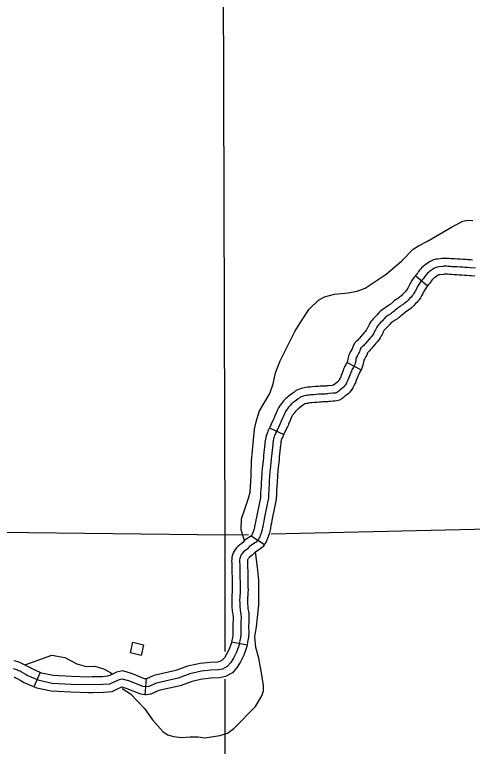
# Model space of a CAD drawing. Extents: x -19 to 366, y -4 to 359.
# Drawn here: x 135.016 to 135.837, y 196.67 to 197.983 of the extents above; entities that cross this region are included whole.
import ezdxf

# ---------------------------------------------------------------- set-up
doc = ezdxf.new("R2010")
doc.units = 0
for name, color, linetype in [('Level 35', 7, 'Continuous'), ('Level 45', 7, 'Continuous'), ('Level 5', 7, 'Continuous'), ('Level 56', 7, 'Continuous'), ('Level 60', 7, 'Continuous')]:
    doc.layers.add(name, color=color, linetype=linetype)

msp = doc.modelspace()

# ---------------------------------------------------------------- linework, layer by layer
at = {"layer": 'Level 35'}
for points in [[(135.428, 197.039), (135.4221, 197.0589), (135.4231, 197.0787), (135.4286, 197.0959), (135.4357, 197.1153), (135.4383, 197.1263), (135.4405, 197.1559), (135.4411, 197.1817), (135.4465, 197.2397), (135.4491, 197.2526), (135.4547, 197.2709), (135.4739, 197.3036), (135.4795, 197.3207), (135.4839, 197.3404), (135.4922, 197.3621), (135.5188, 197.4145), (135.5304, 197.4339), (135.5443, 197.4545), (135.5613, 197.4712), (135.5722, 197.4769), (135.59, 197.4819), (135.6145, 197.4839), (135.6308, 197.487), (135.6447, 197.4924), (135.6824, 197.5176), (135.7103, 197.5408), (135.7314, 197.5622), (135.7408, 197.5686), (135.7571, 197.577), (135.7997, 197.6022), (135.8201, 197.6126), (135.8295, 197.6145), (135.8384, 197.6137)], [(135.46, 196.795), (135.454, 196.8286), (135.4486, 196.8476), (135.447, 196.8665), (135.4499, 196.8848), (135.4543, 196.9235), (135.4538, 196.9679), (135.4518, 196.9918), (135.448, 197.0191)], [(135.0337, 196.8165), (135.046, 196.8207), (135.0821, 196.8339), (135.1054, 196.8299), (135.1273, 196.818), (135.1442, 196.8136), (135.1596, 196.8141), (135.1753, 196.8093), (135.1874, 196.8027), (135.1912, 196.8)], [(135.2088, 196.7737), (135.2236, 196.7645), (135.2487, 196.7381), (135.2628, 196.718), (135.2821, 196.6965), (135.2905, 196.6908), (135.3007, 196.6878), (135.3158, 196.6863), (135.331, 196.6875), (135.3453, 196.6872), (135.3571, 196.6857), (135.3839, 196.6896), (135.3979, 196.6939), (135.4092, 196.7019), (135.4483, 196.7419), (135.4596, 196.7609), (135.4622, 196.7696), (135.4625, 196.7795), (135.4602, 196.7943), (135.46, 196.795)]]:
    msp.add_lwpolyline(points, dxfattribs=at)
at = {"layer": 'Level 45'}
for p, q in [((135.7356, 197.5154), (135.7569, 197.4966)), ((135.6124, 197.3591), (135.6375, 197.3459)), ((135.4731, 197.242), (135.4989, 197.23)), ((135.4404, 197.0482), (135.464, 197.0324)), ((135.405, 196.8577), (135.4329, 196.8524)), ((135.0615, 196.8028), (135.0501, 196.7768)), ((135.2518, 196.7912), (135.2492, 196.7629))]:
    msp.add_line(p, q, dxfattribs=at)
for points in [[(135.8375, 197.5429), (135.8348, 197.5431), (135.8301, 197.5435), (135.8253, 197.5438), (135.8205, 197.5442), (135.8156, 197.5445), (135.8108, 197.5447), (135.8061, 197.545), (135.8014, 197.5452), (135.7989, 197.5454), (135.7954, 197.5458), (135.7917, 197.546), (135.7885, 197.546), (135.7855, 197.5458), (135.783, 197.5456), (135.7753, 197.5448), (135.7716, 197.5443), (135.7677, 197.5432), (135.764, 197.5415), (135.7607, 197.5396), (135.7579, 197.5377), (135.7541, 197.5352), (135.752, 197.5337), (135.7492, 197.5315), (135.7468, 197.5293), (135.7447, 197.527), (135.7426, 197.5245), (135.7408, 197.5221), (135.7393, 197.52), (135.7383, 197.5186), (135.7373, 197.5173), (135.7356, 197.5154)], [(135.8431, 197.5281), (135.8337, 197.5289), (135.829, 197.5293), (135.8242, 197.5297), (135.8195, 197.53), (135.8148, 197.5303), (135.8101, 197.5306), (135.8054, 197.5308), (135.8006, 197.531), (135.7977, 197.5312), (135.7941, 197.5316), (135.7912, 197.5318), (135.789, 197.5318), (135.7865, 197.5317), (135.7844, 197.5315), (135.7771, 197.5307), (135.7745, 197.5303), (135.7724, 197.5298), (135.7705, 197.5289), (135.7683, 197.5276), (135.7658, 197.5259), (135.7621, 197.5235), (135.7604, 197.5223), (135.7584, 197.5207), (135.7568, 197.5192), (135.7555, 197.5177), (135.7537, 197.5156), (135.7523, 197.5137), (135.7509, 197.5118), (135.7496, 197.5099), (135.7481, 197.5081), (135.7459, 197.5057), (135.7443, 197.5036), (135.743, 197.5018), (135.7411, 197.4988), (135.7398, 197.4966), (135.7375, 197.4924), (135.7363, 197.4903), (135.7352, 197.4883), (135.7339, 197.4858), (135.732, 197.4823), (135.7305, 197.4801), (135.7292, 197.4786)], [(135.835, 197.5145), (135.8325, 197.5148), (135.8278, 197.5152), (135.8231, 197.5155), (135.8186, 197.5159), (135.814, 197.5161), (135.8094, 197.5164), (135.8047, 197.5166), (135.7998, 197.5168), (135.7964, 197.5171), (135.7927, 197.5175), (135.7908, 197.5176), (135.7895, 197.5176), (135.7875, 197.5175), (135.7857, 197.5173), (135.7789, 197.5166), (135.7775, 197.5164), (135.7772, 197.5164), (135.7771, 197.5163), (135.7759, 197.5156), (135.7737, 197.5141), (135.7702, 197.5117), (135.7689, 197.5109), (135.7676, 197.5098), (135.7669, 197.5092), (135.7662, 197.5085), (135.7649, 197.5068), (135.7637, 197.5053), (135.7626, 197.5037), (135.7609, 197.5013), (135.7589, 197.4989), (135.7569, 197.4966)], [(135.7356, 197.5154), (135.7351, 197.5149), (135.733, 197.5122), (135.7311, 197.5096), (135.7289, 197.5061), (135.7275, 197.5036), (135.7251, 197.4994), (135.7239, 197.4972), (135.7227, 197.4951), (135.7214, 197.4926), (135.7198, 197.4897), (135.7191, 197.4887), (135.7186, 197.4881), (135.7171, 197.4865), (135.715, 197.4843), (135.7115, 197.4805), (135.71, 197.479), (135.7091, 197.4782), (135.7073, 197.4767), (135.7054, 197.4754), (135.7017, 197.4729), (135.6995, 197.4714), (135.6971, 197.4695), (135.6953, 197.468), (135.6896, 197.4634), (135.6878, 197.462), (135.6864, 197.4609), (135.685, 197.4599), (135.6829, 197.4585), (135.6789, 197.4558), (135.6746, 197.4528), (135.6716, 197.4504), (135.6686, 197.4475), (135.6666, 197.4446), (135.6665, 197.4445)], [(135.8419, 197.514), (135.835, 197.5145)], [(135.7569, 197.4966), (135.7568, 197.4965), (135.7556, 197.495), (135.7548, 197.494), (135.7533, 197.4915), (135.7522, 197.4895), (135.7499, 197.4855), (135.7488, 197.4835), (135.7477, 197.4816), (135.7463, 197.479), (135.7441, 197.475), (135.7419, 197.4716), (135.7397, 197.469), (135.7376, 197.4668), (135.7356, 197.4648), (135.7323, 197.4611), (135.7299, 197.4587), (135.7275, 197.4565), (135.7244, 197.454), (135.7217, 197.4521), (135.7176, 197.4493), (135.7162, 197.4483), (135.7146, 197.4471), (135.7132, 197.446), (135.7074, 197.4413), (135.7052, 197.4395), (135.7032, 197.438), (135.7011, 197.4365), (135.6988, 197.435), (135.695, 197.4324), (135.6915, 197.43), (135.6904, 197.4291), (135.6892, 197.4274), (135.6884, 197.4264)], [(135.7292, 197.4786), (135.7273, 197.4766), (135.7253, 197.4746), (135.7219, 197.4708), (135.72, 197.4688), (135.7183, 197.4673), (135.7158, 197.4654), (135.7136, 197.4637), (135.7097, 197.4611), (135.7078, 197.4598), (135.7058, 197.4583), (135.7042, 197.457), (135.6985, 197.4523), (135.6965, 197.4508), (135.6948, 197.4494), (135.693, 197.4482), (135.6909, 197.4467), (135.687, 197.4441), (135.6831, 197.4414), (135.681, 197.4397), (135.6795, 197.4383), (135.6779, 197.436), (135.6762, 197.4339), (135.6732, 197.4313), (135.6699, 197.4279), (135.6683, 197.426), (135.6669, 197.4243), (135.6658, 197.4225), (135.6646, 197.4202), (135.6635, 197.4178), (135.6626, 197.4159), (135.6613, 197.4134), (135.6597, 197.4104), (135.6585, 197.4086), (135.6564, 197.406), (135.6548, 197.4041), (135.6486, 197.397), (135.6455, 197.3934), (135.6438, 197.3914), (135.6424, 197.3898), (135.6409, 197.3883), (135.6389, 197.3866), (135.6374, 197.3851), (135.6364, 197.3834), (135.6356, 197.3805), (135.6348, 197.3783), (135.6338, 197.3765), (135.6311, 197.3718), (135.6295, 197.3688), (135.6287, 197.3668), (135.6283, 197.3648), (135.6279, 197.3623), (135.6269, 197.3579), (135.6262, 197.3553), (135.6253, 197.3532), (135.624, 197.3507), (135.6224, 197.3479), (135.6213, 197.3458), (135.6203, 197.3437), (135.6194, 197.3416), (135.6185, 197.3393), (135.615, 197.3305), (135.6141, 197.3282), (135.6132, 197.3261), (135.612, 197.3235), (135.6107, 197.3208), (135.6094, 197.3188), (135.608, 197.3169), (135.6064, 197.3152), (135.6048, 197.3137), (135.603, 197.3122), (135.5996, 197.3094), (135.597, 197.3072), (135.5953, 197.3058), (135.5934, 197.3048), (135.5914, 197.3042), (135.5891, 197.304), (135.5866, 197.3039), (135.5806, 197.3032), (135.578, 197.3029), (135.5759, 197.3027), (135.5736, 197.3025), (135.5712, 197.3024), (135.5681, 197.3024), (135.565, 197.3023), (135.5617, 197.3021), (135.557, 197.3017), (135.5523, 197.3013), (135.5476, 197.3008), (135.545, 197.3006), (135.5429, 197.3003), (135.5402, 197.3), (135.5382, 197.2996), (135.536, 197.2991), (135.5336, 197.2986), (135.5317, 197.298), (135.5297, 197.2972), (135.5275, 197.2959), (135.5253, 197.2942), (135.5238, 197.293)], [(135.6665, 197.4445), (135.6659, 197.4438), (135.6634, 197.4416), (135.6595, 197.4375), (135.6573, 197.435), (135.6553, 197.4325), (135.6534, 197.4295), (135.6518, 197.4262), (135.6507, 197.4239), (135.6499, 197.4223), (135.6488, 197.42), (135.6475, 197.4177), (135.647, 197.4169), (135.6455, 197.4151), (135.644, 197.4134), (135.6378, 197.4063), (135.6347, 197.4026), (135.6331, 197.4008), (135.6319, 197.3994), (135.6311, 197.3985), (135.6294, 197.3971), (135.6263, 197.3941), (135.6232, 197.3891), (135.6221, 197.3849), (135.6218, 197.3842), (135.6214, 197.3834), (135.6186, 197.3786), (135.6166, 197.3747), (135.6151, 197.3708), (135.6144, 197.3674), (135.614, 197.3651), (135.6132, 197.3615), (135.6127, 197.36), (135.6124, 197.3592), (135.6124, 197.3591)], [(135.6884, 197.4264), (135.6864, 197.424), (135.6831, 197.4211), (135.6804, 197.4183), (135.6792, 197.417), (135.6785, 197.416), (135.6781, 197.4154), (135.6775, 197.4141), (135.6764, 197.4117), (135.6752, 197.4094), (135.6739, 197.4067), (135.6719, 197.4032), (135.6701, 197.4003), (135.6673, 197.3969), (135.6655, 197.3948), (135.6593, 197.3877), (135.6563, 197.3842), (135.6545, 197.3821), (135.6529, 197.3803), (135.6508, 197.378), (135.6493, 197.3767), (135.6491, 197.3762), (135.6477, 197.3725), (135.6463, 197.3697), (135.6435, 197.365), (135.6425, 197.363), (135.6424, 197.3627), (135.6423, 197.3622), (135.6419, 197.3596), (135.6407, 197.3543), (135.6396, 197.3505), (135.6382, 197.3472), (135.6375, 197.3459)], [(135.6124, 197.3591), (135.6116, 197.3576), (135.61, 197.3549), (135.6085, 197.3522), (135.6073, 197.3494), (135.6063, 197.347), (135.6053, 197.3445), (135.6018, 197.3357), (135.601, 197.3336), (135.6002, 197.3318), (135.5993, 197.3296), (135.5984, 197.3279), (135.5978, 197.327), (135.597, 197.3261), (135.5962, 197.3252), (135.5952, 197.3242), (135.5939, 197.3231), (135.5905, 197.3203), (135.5881, 197.3182), (135.5879, 197.3181), (135.5855, 197.318), (135.579, 197.3173), (135.5765, 197.317), (135.5747, 197.3168), (135.5729, 197.3167), (135.5708, 197.3166), (135.5677, 197.3166), (135.5643, 197.3165), (135.5607, 197.3162), (135.5558, 197.3158), (135.551, 197.3154), (135.5509, 197.3154)], [(135.6375, 197.3459), (135.6364, 197.3439), (135.6348, 197.341), (135.634, 197.3395), (135.6333, 197.338), (135.6326, 197.3362), (135.6317, 197.3341), (135.6282, 197.3253), (135.6273, 197.3228), (135.6263, 197.3205), (135.6248, 197.3173), (135.623, 197.3137), (135.621, 197.3106), (135.6189, 197.3078), (135.6166, 197.3053), (135.6143, 197.3031), (135.6121, 197.3013), (135.6087, 197.2985), (135.606, 197.2962), (135.6032, 197.294), (135.5991, 197.2917), (135.5941, 197.2902), (135.59, 197.2898), (135.5876, 197.2897), (135.5822, 197.2891), (135.5795, 197.2888), (135.5771, 197.2885), (135.5744, 197.2883), (135.5715, 197.2882), (135.5684, 197.2882), (135.5658, 197.2881), (135.5628, 197.2879), (135.5582, 197.2875), (135.5536, 197.2871), (135.5535, 197.2871)], [(135.5509, 197.3154), (135.5463, 197.315), (135.5436, 197.3147), (135.5412, 197.3145), (135.538, 197.314), (135.5353, 197.3135), (135.5328, 197.313), (135.5302, 197.3124), (135.5271, 197.3115), (135.5232, 197.3099), (135.5194, 197.3076), (135.5166, 197.3054), (135.5152, 197.3043), (135.5132, 197.3028), (135.5092, 197.3), (135.5069, 197.2982), (135.5048, 197.2965), (135.5026, 197.2945), (135.5004, 197.2923), (135.4984, 197.2901), (135.4964, 197.2879), (135.4947, 197.2856), (135.4929, 197.2832), (135.4912, 197.2806), (135.4896, 197.2778), (135.4884, 197.2754), (135.4871, 197.2727), (135.4851, 197.2683), (135.4842, 197.2663), (135.4813, 197.2595), (135.4804, 197.2575), (135.4795, 197.2555), (135.4775, 197.2513), (135.4735, 197.2427), (135.4731, 197.242)], [(135.5238, 197.293), (135.5216, 197.2913), (135.5177, 197.2886), (135.5157, 197.287), (135.514, 197.2856), (135.5123, 197.2841), (135.5106, 197.2824), (135.509, 197.2807), (135.5074, 197.2789), (135.506, 197.277), (135.5046, 197.2751), (135.5033, 197.2731), (135.5021, 197.2711), (135.5012, 197.2692), (135.5, 197.2668), (135.4981, 197.2625), (135.4972, 197.2606), (135.4943, 197.2538), (135.4934, 197.2517), (135.4924, 197.2495), (135.4904, 197.2452), (135.4863, 197.2367), (135.4843, 197.2324), (135.4833, 197.2302), (135.4824, 197.2281), (135.4814, 197.2256), (135.4807, 197.2237), (135.4802, 197.2215), (135.4797, 197.219), (135.4795, 197.217), (135.4792, 197.2143), (135.479, 197.2119), (135.4767, 197.1908), (135.4762, 197.1861), (135.4742, 197.1673), (135.474, 197.1648), (135.4738, 197.1626), (135.4736, 197.1606), (135.4734, 197.1579), (135.4731, 197.1532), (135.4728, 197.1485), (135.4725, 197.1437), (135.4718, 197.1296), (135.4715, 197.1248), (135.4714, 197.1201), (135.4712, 197.1175), (135.4711, 197.1154), (135.4708, 197.1133), (135.4703, 197.1107), (135.4697, 197.108), (135.4637, 197.0783), (135.4627, 197.0737), (135.4618, 197.069), (135.4609, 197.0644), (135.4604, 197.0621), (135.4599, 197.0598), (135.4592, 197.0571), (135.4587, 197.0552), (135.4581, 197.0528), (135.4574, 197.0507), (135.4565, 197.0484), (135.4556, 197.0463), (135.4546, 197.0441), (135.4534, 197.0421), (135.4521, 197.0401), (135.4506, 197.0383), (135.449, 197.0368), (135.447, 197.0353), (135.4407, 197.0313), (135.439, 197.0302), (135.4373, 197.0288), (135.4356, 197.0269), (135.4338, 197.0249), (135.4323, 197.0235), (135.4284, 197.0206), (135.4264, 197.019), (135.425, 197.0175), (135.4236, 197.0156), (135.4223, 197.0136), (135.4212, 197.0114), (135.4203, 197.0092), (135.4197, 197.007), (135.4195, 197.0047), (135.4194, 197.0026), (135.4195, 196.9999), (135.4196, 196.9975), (135.4197, 196.9904), (135.4198, 196.9857), (135.4201, 196.9715), (135.4202, 196.9667), (135.4203, 196.962), (135.4203, 196.9573), (135.4204, 196.9526), (135.4204, 196.9502), (135.4203, 196.9478), (135.4202, 196.9458), (135.4198, 196.9404), (135.4197, 196.9384), (135.4196, 196.9361), (135.4195, 196.9337)], [(135.5535, 197.2871), (135.5489, 197.2867), (135.5465, 197.2864), (135.5446, 197.2862), (135.5424, 197.286), (135.5412, 197.2857), (135.5392, 197.2853), (135.537, 197.2848), (135.5363, 197.2846), (135.5362, 197.2845), (135.5356, 197.2842), (135.5341, 197.283), (135.5324, 197.2817), (135.5299, 197.2799), (135.5262, 197.2772), (135.5245, 197.2759), (135.5232, 197.2748), (135.522, 197.2738), (135.5208, 197.2725), (135.5196, 197.2712), (135.5184, 197.2699), (135.5173, 197.2684), (135.5162, 197.267), (135.5154, 197.2657), (135.5146, 197.2644), (135.514, 197.2631), (135.5129, 197.2609), (135.511, 197.2567), (135.5102, 197.2549), (135.5074, 197.2482), (135.5064, 197.2459), (135.5053, 197.2436), (135.5032, 197.2392), (135.4992, 197.2306), (135.4989, 197.23)], [(135.4731, 197.242), (135.4714, 197.2383), (135.4703, 197.2359), (135.4694, 197.2337), (135.4681, 197.2307), (135.4671, 197.2276), (135.4663, 197.2245), (135.4657, 197.2213), (135.4654, 197.2187), (135.465, 197.2157), (135.4648, 197.2133), (135.4626, 197.1923), (135.4621, 197.1876), (135.4601, 197.1688), (135.4598, 197.1662), (135.4596, 197.1638), (135.4594, 197.1616), (135.4592, 197.1588), (135.4589, 197.1541), (135.4587, 197.1493), (135.4584, 197.1446), (135.458, 197.1383)], [(135.4989, 197.23), (135.4972, 197.2265), (135.4963, 197.2244), (135.4955, 197.2225), (135.4947, 197.2206), (135.4944, 197.2197), (135.4941, 197.2185), (135.4938, 197.2168), (135.4936, 197.2153), (135.4933, 197.213), (135.4931, 197.2105), (135.4908, 197.1893), (135.4903, 197.1846), (135.4884, 197.1658), (135.4881, 197.1635), (135.4879, 197.1614), (135.4878, 197.1595), (135.4876, 197.1569), (135.4873, 197.1523), (135.487, 197.1476), (135.4867, 197.1429), (135.4864, 197.1368)], [(135.458, 197.1383), (135.4576, 197.1304), (135.4573, 197.1255), (135.4572, 197.1206), (135.4571, 197.1184), (135.4569, 197.117), (135.4568, 197.1156), (135.4564, 197.1135), (135.4558, 197.111), (135.4498, 197.0812), (135.4488, 197.0765), (135.4479, 197.0718), (135.447, 197.0673), (135.4465, 197.0651), (135.446, 197.063), (135.4454, 197.0605), (135.445, 197.0589), (135.4445, 197.057), (135.444, 197.0554), (135.4433, 197.0537), (135.4426, 197.0521), (135.4419, 197.0506), (135.4413, 197.0495), (135.4404, 197.0482)], [(135.4864, 197.1368), (135.4859, 197.1288), (135.4857, 197.1242), (135.4856, 197.1196), (135.4854, 197.1167), (135.4852, 197.1139), (135.4848, 197.111), (135.4842, 197.108), (135.4836, 197.1051), (135.4776, 197.0755), (135.4767, 197.0709), (135.4757, 197.0663), (135.4748, 197.0615), (135.4743, 197.059), (135.4737, 197.0565), (135.473, 197.0538), (135.4725, 197.0515), (135.4716, 197.0486), (135.4708, 197.0459), (135.4697, 197.0431), (135.4686, 197.0405), (135.4672, 197.0375), (135.4655, 197.0346), (135.464, 197.0324)], [(135.4407, 197.0486), (135.4403, 197.0481), (135.4399, 197.0477), (135.4389, 197.047), (135.4328, 197.0432), (135.4304, 197.0415), (135.4275, 197.0391), (135.425, 197.0363), (135.4237, 197.0348), (135.4233, 197.0345), (135.4198, 197.0319), (135.4168, 197.0295), (135.4141, 197.0267), (135.4118, 197.0236), (135.4099, 197.0206), (135.4082, 197.0172), (135.4068, 197.0137), (135.4057, 197.0097), (135.4053, 197.0056), (135.4052, 197.0026), (135.4053, 196.9994), (135.4054, 196.9972), (135.4055, 196.9902), (135.4056, 196.9854), (135.4059, 196.9711), (135.406, 196.9665), (135.4061, 196.9618), (135.4061, 196.9572), (135.4061, 196.9545)], [(135.464, 197.0324), (135.4635, 197.0315), (135.4609, 197.0285), (135.4581, 197.0259), (135.455, 197.0236), (135.4485, 197.0195), (135.4476, 197.0188), (135.4472, 197.0185), (135.4462, 197.0174), (135.444, 197.0149), (135.4413, 197.0125), (135.4371, 197.0094), (135.4361, 197.0086), (135.4359, 197.0083), (135.4353, 197.0075), (135.4346, 197.0065), (135.4342, 197.0056), (135.4338, 197.0048), (135.4337, 197.0044), (135.4337, 197.0038), (135.4337, 197.0027), (135.4337, 197.0004), (135.4338, 196.9979), (135.4339, 196.9906), (135.434, 196.9859), (135.4343, 196.9718), (135.4344, 196.967), (135.4345, 196.9622), (135.4345, 196.9574), (135.4345, 196.9547)], [(135.4061, 196.9545), (135.4061, 196.9525), (135.4061, 196.9505), (135.4061, 196.9485), (135.406, 196.9467), (135.4056, 196.9413), (135.4055, 196.9391), (135.4054, 196.9365), (135.4053, 196.9337), (135.4053, 196.9312), (135.4054, 196.9287), (135.4054, 196.9261), (135.4055, 196.9237), (135.4056, 196.921), (135.4058, 196.9184), (135.4061, 196.9156), (135.4064, 196.9127), (135.4073, 196.9079), (135.4076, 196.9057), (135.4077, 196.9043), (135.4078, 196.9029), (135.4078, 196.9009), (135.4078, 196.8991), (135.4077, 196.8967), (135.4074, 196.892), (135.4073, 196.8892), (135.4072, 196.8867), (135.4072, 196.8843), (135.4073, 196.8814), (135.4074, 196.8767), (135.4075, 196.8744), (135.4075, 196.8727), (135.4074, 196.8706), (135.4073, 196.8693), (135.4071, 196.8679), (135.4067, 196.8658), (135.406, 196.8627), (135.405, 196.8577)], [(135.4345, 196.9547), (135.4346, 196.9526), (135.4346, 196.9499), (135.4344, 196.9472), (135.4343, 196.945), (135.434, 196.9395), (135.4339, 196.9377), (135.4338, 196.9357), (135.4338, 196.9336), (135.4338, 196.9313), (135.4338, 196.9292), (135.4338, 196.927), (135.4339, 196.9248), (135.434, 196.9226), (135.4341, 196.9206), (135.4343, 196.9187), (135.4345, 196.9169), (135.4353, 196.9124), (135.4358, 196.9094), (135.4361, 196.9066), (135.4362, 196.9037), (135.4362, 196.9006), (135.4362, 196.8981), (135.4361, 196.8953), (135.4358, 196.8906), (135.4357, 196.8882), (135.4356, 196.8864), (135.4356, 196.8845), (135.4357, 196.8822), (135.4358, 196.8774), (135.4359, 196.8747), (135.4359, 196.872), (135.4357, 196.8688), (135.4355, 196.866), (135.4351, 196.8631), (135.4345, 196.8601), (135.4338, 196.857), (135.4329, 196.8524)], [(135.4195, 196.9337), (135.4195, 196.9313), (135.4196, 196.9289), (135.4196, 196.9265), (135.4197, 196.9242), (135.4198, 196.9218), (135.42, 196.9195), (135.4202, 196.9172), (135.4205, 196.9148), (135.4213, 196.9101), (135.4217, 196.9076), (135.4219, 196.9054), (135.422, 196.9033), (135.422, 196.9007), (135.422, 196.8986), (135.4219, 196.896), (135.4216, 196.8913), (135.4215, 196.8887), (135.4214, 196.8865), (135.4214, 196.8844), (135.4215, 196.8818), (135.4216, 196.8771), (135.4217, 196.8745), (135.4217, 196.8723), (135.4216, 196.8697), (135.4214, 196.8676), (135.4211, 196.8655), (135.4206, 196.863), (135.4199, 196.8598), (135.4189, 196.8548), (135.4185, 196.8526), (135.4173, 196.8486)], [(135.4173, 196.8486), (135.4137, 196.8392), (135.4086, 196.8285), (135.4036, 196.8207), (135.3974, 196.8134), (135.389, 196.8089), (135.3817, 196.8072), (135.3677, 196.8067), (135.3509, 196.805), (135.3302, 196.8005), (135.3089, 196.7926), (135.2702, 196.7837), (135.2562, 196.7775), (135.2517, 196.7769), (135.2455, 196.7775), (135.2226, 196.787), (135.2091, 196.791), (135.203, 196.7898), (135.1934, 196.7854), (135.1861, 196.782), (135.1744, 196.7809), (135.148, 196.7803), (135.1172, 196.7814), (135.083, 196.7831), (135.0595, 196.7882), (135.038, 196.7976)], [(135.405, 196.8577), (135.405, 196.8576), (135.4047, 196.8561), (135.4038, 196.8531), (135.4006, 196.8448), (135.3962, 196.8354), (135.3921, 196.8291), (135.3883, 196.8246), (135.384, 196.8223), (135.3798, 196.8214), (135.3667, 196.8208), (135.3487, 196.819), (135.3433, 196.8179)], [(135.4329, 196.8523), (135.4329, 196.852), (135.4323, 196.8491), (135.4307, 196.844), (135.4268, 196.8336), (135.4211, 196.8216), (135.415, 196.8122), (135.4065, 196.8021), (135.3941, 196.7955), (135.3836, 196.7931), (135.3687, 196.7925), (135.3531, 196.7909), (135.3493, 196.7901)], [(135.0615, 196.8028), (135.0444, 196.8103), (135.0426, 196.8114), (135.0384, 196.8137), (135.0342, 196.8161), (135.0319, 196.8173), (135.0297, 196.8185), (135.025, 196.8208), (135.0212, 196.822), (135.017, 196.823), (135.014, 196.8239)], [(135.038, 196.7976), (135.0356, 196.799), (135.0315, 196.8013), (135.0274, 196.8036), (135.0252, 196.8048), (135.0232, 196.8058), (135.0197, 196.8076), (135.0174, 196.8083), (135.0133, 196.8093)], [(135.3433, 196.8179), (135.3262, 196.8142), (135.3048, 196.8063), (135.2657, 196.7972), (135.2524, 196.7913), (135.2515, 196.7912), (135.2518, 196.7912)], [(135.1546, 196.7947), (135.1481, 196.7945), (135.1178, 196.7956), (135.0849, 196.7972), (135.0639, 196.8017), (135.0615, 196.8028)], [(135.2518, 196.7912), (135.249, 196.7915), (135.2273, 196.8005), (135.2099, 196.8055), (135.1986, 196.8035), (135.1874, 196.7982), (135.1824, 196.7959), (135.1735, 196.7951), (135.1546, 196.7947)], [(135.0501, 196.7768), (135.0316, 196.7849), (135.0286, 196.7867), (135.0246, 196.7889), (135.0206, 196.7911), (135.0186, 196.7922), (135.0167, 196.7932), (135.0144, 196.7944)], [(135.3493, 196.7901), (135.3342, 196.7868), (135.313, 196.779), (135.2747, 196.7701), (135.26, 196.7637), (135.252, 196.7627), (135.2492, 196.7629)], [(135.1552, 196.7663), (135.1479, 196.7661), (135.1166, 196.7672), (135.0812, 196.769), (135.0551, 196.7746), (135.0501, 196.7768)], [(135.2492, 196.7629), (135.2421, 196.7636), (135.2178, 196.7736), (135.2084, 196.7764), (135.2073, 196.7762), (135.1994, 196.7725), (135.1899, 196.7681), (135.1752, 196.7667), (135.1552, 196.7663)]]:
    msp.add_lwpolyline(points, dxfattribs=at)
at = {"layer": 'Level 5'}
for points in [[(135.3933, 197.049), (135.3908, 198.0464)], [(136.3898, 197.072), (135.476, 197.0509)], [(135.3933, 197.049), (134.3841, 197.0611)], [(135.4355, 197.05), (135.3933, 197.049)], [(135.3936, 196.8401), (135.3933, 197.049)], [(135.3947, 196.1841), (135.3937, 196.791)]]:
    msp.add_lwpolyline(points, dxfattribs=at)
at = {"layer": 'Level 56'}
msp.add_lwpolyline([(135.2472, 196.8522), (135.2426, 196.8331), (135.2234, 196.8377), (135.228, 196.8569)], close=True, dxfattribs=at)
at = {"layer": 'Level 60'}
for points in [[(139.4406, 1.5315), (139.2511, 10.1473), (139.0608, 18.7633), (138.8699, 27.3793), (138.6784, 35.9956), (138.4861, 44.6119), (138.2932, 53.2285), (138.0997, 61.8451), (137.9055, 70.4619), (137.7106, 79.0789), (137.5151, 87.6959), (137.319, 96.3132), (137.1221, 104.9306), (136.9247, 113.5481), (136.7265, 122.1658), (136.5278, 130.7836), (136.3283, 139.4016), (136.1282, 148.0197), (135.9275, 156.6379), (135.7261, 165.2564), (135.5241, 173.8749), (135.3214, 182.4936), (135.1181, 191.1125), (134.9141, 199.7315), (134.7095, 208.3506), (134.5043, 216.9699), (134.2984, 225.5894), (134.0919, 234.209), (133.8847, 242.8288), (133.6769, 251.4487), (133.4685, 260.0687), (133.2594, 268.6889), (133.0497, 277.3093), (132.8393, 285.9298), (132.6283, 294.5504), (132.4167, 303.1713), (132.2044, 311.7922), (131.9916, 320.4133), (131.778, 329.0346), (131.5639, 337.656), (131.3491, 346.2776)], [(0, 189.5162), (7.1121, 189.5206), (14.2243, 189.5339), (21.3364, 189.556), (28.4484, 189.5869), (35.5605, 189.6267), (42.6725, 189.6754), (49.7844, 189.7329), (56.8962, 189.7992), (64.0079, 189.8744), (71.1196, 189.9584), (78.2311, 190.0512), (85.3425, 190.1529), (92.4538, 190.2635), (99.5649, 190.3829), (106.6759, 190.5111), (113.7867, 190.6482), (120.8974, 190.7941), (128.0078, 190.9489), (135.1181, 191.1125), (142.2282, 191.2849), (149.338, 191.4662), (156.4476, 191.6563), (163.5569, 191.8553), (170.666, 192.0631), (177.7749, 192.2798), (184.8835, 192.5053), (191.9917, 192.7396), (199.0997, 192.9828), (206.2074, 193.2348), (213.3147, 193.4956), (220.4218, 193.7653), (227.5285, 194.0438), (234.6348, 194.3312), (241.7408, 194.6274), (248.8464, 194.9324), (255.9516, 195.2463), (263.0564, 195.569), (270.1608, 195.9005), (277.2648, 196.2409), (284.3683, 196.5901), (291.4715, 196.9481), (298.5741, 197.315), (305.6763, 197.6907), (312.7781, 198.0753), (319.8793, 198.4686), (326.9801, 198.8708), (334.0804, 199.2818), (341.1801, 199.7017)]]:
    msp.add_spline(points, degree=3, dxfattribs=at)

doc.saveas('drawing.dxf')
